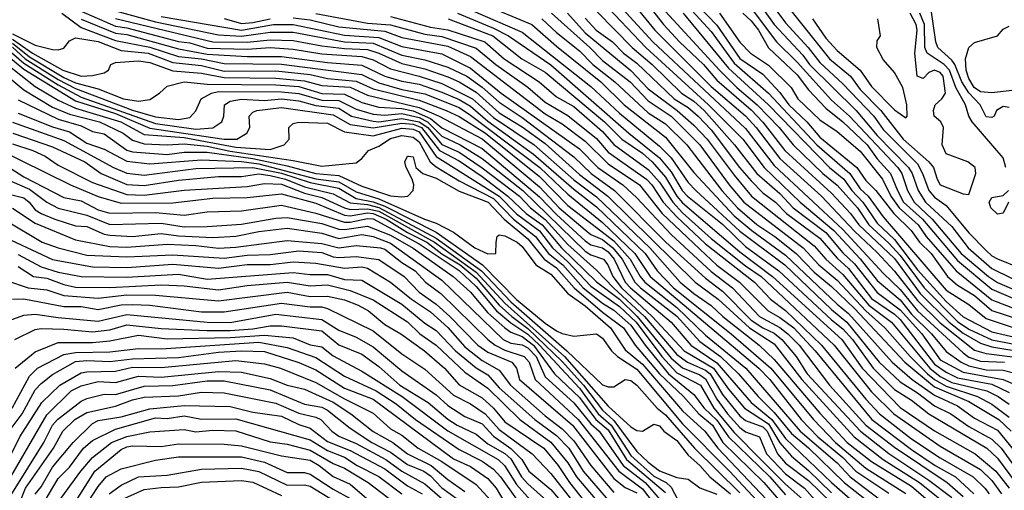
# Model space of a CAD drawing. Header units: metres. Extents: x -51132 to -49532, y -231222 to -229437.
# Tile 401 of 656: x -50444 to -50358, y -230515 to -230474. Entities that reach past the tile are written whole.
import ezdxf

# ---------------------------------------------------------------- set-up
doc = ezdxf.new("R2010")
doc.units = ezdxf.units.M
for name, color, linetype in [('CONTOUR_HALF', 8, 'Continuous'), ('CONTOUR_INDEX', 1, 'Continuous'), ('CONTOUR_INTER', 3, 'Continuous')]:
    doc.layers.add(name, color=color, linetype=linetype)

msp = doc.modelspace()

# ---------------------------------------------------------------- linework, layer by layer
at = {"layer": 'CONTOUR_HALF'}
for points, elevation in [([(-50395.58, -230472.056), (-50390.978, -230476.759), (-50389.224, -230478.259), (-50386.679, -230480.759), (-50385.58, -230481.447), (-50384.704, -230482.259), (-50382.04, -230485.259), (-50380.08, -230487.771), (-50378.08, -230489.528), (-50376.922, -230490.759), (-50374.08, -230492.918), (-50372.58, -230494.706), (-50371.58, -230495.649), (-50369.58, -230498.166), (-50367.58, -230499.686), (-50365.679, -230501.759), (-50364.08, -230504.05), (-50362.08, -230505.116), (-50358.58, -230505.755), (-50357.58, -230506.198)], 34.5), ([(-50392.842, -230472.259), (-50389.182, -230476.259), (-50381.08, -230483.849), (-50378.58, -230487.076), (-50372.58, -230492.671), (-50369.08, -230496.463), (-50367.58, -230497.906), (-50366.08, -230499.768), (-50362.08, -230503.436), (-50361.58, -230503.81), (-50360.58, -230504.16), (-50358.471, -230504.259)], 33.5), ([(-50390.178, -230472.259), (-50388.243, -230474.759), (-50386.833, -230476.259), (-50384.76, -230478.259), (-50383.58, -230479.609), (-50380.58, -230482.207), (-50379.58, -230483.287), (-50377.642, -230485.759), (-50373.58, -230489.477), (-50371.931, -230491.259), (-50371.184, -230492.259), (-50368.08, -230495.205), (-50365.834, -230498.259), (-50363.309, -230500.759), (-50362.08, -230501.721), (-50360.58, -230502.574), (-50359.58, -230502.917), (-50356.58, -230503.407)], 32.5), ([(-50386.08, -230472.184), (-50383.58, -230474.825), (-50381.58, -230477.731), (-50379.58, -230479.086), (-50378.08, -230480.697), (-50377.298, -230481.759), (-50375.717, -230483.259), (-50374.58, -230484.595), (-50371.363, -230487.259), (-50370.58, -230488.382), (-50369.709, -230489.259), (-50368.133, -230491.259), (-50366.623, -230492.759), (-50365.9, -230493.759), (-50364.88, -230494.759), (-50363.46, -230496.759), (-50362.58, -230497.51), (-50361.08, -230498.42), (-50359.58, -230499.741), (-50353.58, -230501.688)], 30.5), ([(-50380.355, -230472.259), (-50378.568, -230474.759), (-50376.08, -230477.432), (-50375.489, -230478.259), (-50371.431, -230482.259), (-50369.58, -230484.438), (-50366.863, -230487.259), (-50366.54, -230487.759), (-50366, -230489.259), (-50365.375, -230490.259), (-50363.08, -230492.396), (-50361.645, -230494.259), (-50359.58, -230496.068), (-50356.08, -230497.773)], 28.5), ([(-50405.08, -230473.477), (-50400.58, -230475.418), (-50394.58, -230480.158), (-50392.08, -230482.493), (-50388.58, -230485.379), (-50387.58, -230486.413), (-50386.08, -230488.548), (-50385.428, -230489.259), (-50381.58, -230492.803), (-50377.648, -230495.759), (-50373.58, -230499.641), (-50372.241, -230500.759), (-50369.423, -230504.259), (-50367.58, -230505.977), (-50366.08, -230506.911), (-50364.58, -230508.051), (-50363.155, -230508.759), (-50361.58, -230509.867), (-50359.58, -230510.981), (-50358.76, -230511.759), (-50356.576, -230514.759)], 37.5), ([(-50396.617, -230473.759), (-50395.08, -230475.471), (-50391.08, -230478.785), (-50389.58, -230480.374), (-50387.035, -230482.259), (-50385.58, -230483.537), (-50384.42, -230484.759), (-50382.08, -230487.926), (-50380.547, -230489.759), (-50375.08, -230494.085), (-50374.067, -230495.259), (-50372.58, -230496.578), (-50370.316, -230499.259), (-50368.348, -230500.759), (-50364.992, -230504.759), (-50364.08, -230505.495), (-50363.08, -230506.008), (-50360.026, -230506.759), (-50359.031, -230507.259), (-50358.08, -230507.918)], 35.5), ([(-50386.531, -230473.759), (-50382.58, -230478.583), (-50379.086, -230481.759), (-50373.763, -230487.259), (-50372.503, -230488.259), (-50371.797, -230489.259), (-50370.83, -230490.259), (-50369.58, -230492.109), (-50368.08, -230493.543), (-50366.08, -230496.196), (-50363.58, -230498.936), (-50362.08, -230500.274), (-50359.58, -230501.589), (-50354.58, -230502.752)], 31.5), ([(-50381.32, -230473.759), (-50380.58, -230474.442), (-50379.935, -230475.259), (-50379.08, -230476.808), (-50376.58, -230479.16), (-50375.58, -230480.454), (-50374.08, -230482.077), (-50372.58, -230483.259), (-50370.469, -230485.259), (-50369.58, -230486.487), (-50368.412, -230487.759), (-50367.822, -230489.259), (-50367.279, -230490.259), (-50365.618, -230491.759), (-50362.58, -230495.374), (-50359.58, -230497.861), (-50355.148, -230499.759)], 29.5), ([(-50377.58, -230472.938), (-50373.76, -230477.759), (-50371.919, -230479.259), (-50371.08, -230480.442), (-50369.272, -230482.259), (-50367.331, -230484.759), (-50365.067, -230486.759), (-50364.661, -230487.259), (-50364.364, -230488.259), (-50364.083, -230488.759), (-50362.08, -230489.534), (-50361.58, -230489.603), (-50360.972, -230487.759), (-50361.048, -230487.259), (-50361.687, -230486.759), (-50363.58, -230486.04), (-50363.905, -230485.259), (-50363.797, -230483.759), (-50364.038, -230483.259), (-50364.62, -230482.759), (-50364.681, -230482.259), (-50364.539, -230481.759), (-50363.948, -230481.259), (-50363.611, -230480.759), (-50363.825, -230479.259), (-50364.08, -230478.946), (-50364.58, -230478.732), (-50365.08, -230478.963), (-50365.58, -230479.469), (-50366.099, -230479.259), (-50366.313, -230477.259), (-50366.092, -230475.259), (-50366.192, -230474.759), (-50366.718, -230473.759)], 27.5), ([(-50358.08, -230482.01), (-50358.58, -230481.909), (-50359.167, -230482.259), (-50359.364, -230482.759), (-50359.58, -230482.892), (-50360.08, -230482.811), (-50360.592, -230481.759), (-50361.58, -230480.731), (-50362.186, -230479.759), (-50362.812, -230478.259), (-50363.08, -230477.872), (-50364.303, -230476.759), (-50364.483, -230476.259), (-50364.893, -230473.259)], 28.5), ([(-50439.08, -230474.29), (-50436.08, -230475.528), (-50435.08, -230475.623), (-50430.58, -230476.895), (-50428.08, -230477.336), (-50424.58, -230477.559), (-50421.58, -230477.555), (-50417.58, -230478.086), (-50414.58, -230478.315), (-50412.58, -230479.273), (-50411.08, -230479.716), (-50409.58, -230479.98), (-50407.58, -230480.674), (-50406.08, -230481.297), (-50405.08, -230481.889), (-50403.58, -230483.209), (-50399.58, -230486.081), (-50396.08, -230489.13), (-50394.08, -230490.69), (-50389.837, -230494.759), (-50388.793, -230496.259), (-50387.362, -230497.759), (-50382.327, -230501.759), (-50378.86, -230504.759), (-50375.161, -230509.259), (-50373.222, -230511.259), (-50370.58, -230513.491), (-50367.08, -230515.707)], 42.5), ([(-50436.08, -230474.236), (-50427.58, -230476.282), (-50424.58, -230476.29), (-50422.58, -230476.085), (-50420.58, -230476.153), (-50418.08, -230476.628), (-50416.08, -230476.863), (-50414.08, -230476.936), (-50413.08, -230477.252), (-50411.08, -230478.154), (-50409.08, -230478.643), (-50407.08, -230479.316), (-50406.067, -230479.759), (-50404.58, -230480.674), (-50402.58, -230482.462), (-50400.58, -230483.684), (-50398.58, -230485.159), (-50395.58, -230487.852), (-50393.088, -230489.759), (-50385.484, -230497.259), (-50383.461, -230498.759), (-50380.728, -230501.259), (-50378.58, -230502.653), (-50376.163, -230505.759), (-50371.603, -230510.759), (-50369.08, -230512.734), (-50365.886, -230514.759), (-50363.08, -230517.013)], 41.5), ([(-50432.08, -230474.066), (-50425.08, -230475.248), (-50422.275, -230474.759), (-50420.58, -230474.75), (-50416.08, -230475.676), (-50413.08, -230475.879), (-50411.08, -230476.679), (-50407.58, -230477.32), (-50405.08, -230478.56), (-50402.41, -230480.759), (-50395.58, -230485.618), (-50393.974, -230487.259), (-50391.783, -230488.759), (-50390.58, -230489.884), (-50387.58, -230493.102), (-50384.08, -230496.342), (-50382.214, -230497.759), (-50379.853, -230500.259), (-50378.08, -230501.212), (-50377.374, -230501.759), (-50376.397, -230502.759), (-50373.74, -230506.259), (-50370.576, -230509.759), (-50368.08, -230511.663), (-50363.475, -230514.759), (-50362.08, -230515.972)], 40.5), ([(-50418.58, -230473.798), (-50414.08, -230474.634), (-50412.08, -230474.785), (-50409.08, -230475.615), (-50407.58, -230475.819), (-50404.58, -230476.819), (-50402.884, -230478.259), (-50400.08, -230480.231), (-50398.58, -230481.529), (-50396.58, -230482.71), (-50394.08, -230484.717), (-50393.08, -230485.912), (-50389.719, -230488.259), (-50389.249, -230488.759), (-50388.28, -230490.259), (-50387.08, -230491.559), (-50384.58, -230493.905), (-50380.308, -230497.259), (-50378.906, -230498.759), (-50377.58, -230499.727), (-50374.449, -230502.759), (-50370.58, -230507.473), (-50369.38, -230508.759), (-50366.58, -230510.95), (-50364.08, -230512.6), (-50361.213, -230514.259), (-50360.193, -230515.259), (-50359.806, -230515.759)], 39.5), ([(-50407.033, -230474.259), (-50403.151, -230475.759), (-50400.602, -230477.759), (-50398.58, -230478.933), (-50393.393, -230483.259), (-50391.892, -230484.759), (-50390.08, -230486.003), (-50389.218, -230486.759), (-50388.08, -230488.086), (-50387.08, -230489.747), (-50386.58, -230490.329), (-50381.58, -230494.61), (-50378.713, -230496.759), (-50372.666, -230502.259), (-50370.911, -230504.759), (-50367.58, -230508.219), (-50364.58, -230510.234), (-50361.038, -230512.259), (-50359.226, -230513.759), (-50358.079, -230515.259)], 38.5), ([(-50398.858, -230474.259), (-50397.58, -230475.469), (-50395.58, -230477.05), (-50394.408, -230478.259), (-50392.493, -230479.759), (-50389.58, -230482.461), (-50388.08, -230483.445), (-50386.195, -230485.259), (-50383.141, -230489.259), (-50381.791, -230490.759), (-50380.08, -230492.212), (-50378.514, -230493.259), (-50376.646, -230494.759), (-50375.08, -230496.383), (-50373.58, -230497.632), (-50371.58, -230499.559), (-50367.18, -230504.259), (-50364.58, -230506.406), (-50361.58, -230507.684), (-50358.964, -230509.259), (-50357.882, -230510.259)], 36.5), ([(-50445.08, -230475.558), (-50443.08, -230476.568), (-50441.58, -230476.947), (-50441.08, -230476.966), (-50440.58, -230476.815), (-50440.08, -230476.179), (-50439.58, -230475.935), (-50437.58, -230476.239), (-50435.58, -230477.017), (-50433.224, -230477.259), (-50431.08, -230478.076), (-50428.58, -230478.331), (-50426.58, -230478.824), (-50422.08, -230478.812), (-50419.08, -230479.133), (-50417.58, -230479.486), (-50415.08, -230479.715), (-50413.58, -230480.369), (-50409.58, -230481.36), (-50407.207, -230482.259), (-50406.08, -230482.796), (-50403.791, -230484.259), (-50399.08, -230488.026), (-50396.58, -230490.554), (-50392.58, -230493.642), (-50391.15, -230495.259), (-50390.277, -230496.759), (-50389.857, -230497.259), (-50387.08, -230499.475), (-50384.58, -230501.902), (-50381.056, -230504.759), (-50376.312, -230510.259), (-50373.08, -230513.041), (-50371.947, -230514.259), (-50366.717, -230518.259)], 43.5), ([(-50445.58, -230476.824), (-50444.08, -230478.124), (-50441.08, -230480.012), (-50439.08, -230481.09), (-50432.58, -230483.404), (-50429.08, -230483.884), (-50427.58, -230483.795), (-50426.81, -230483.259), (-50426.633, -230482.759), (-50426.577, -230481.759), (-50426.08, -230481.463), (-50425.08, -230481.278), (-50423.08, -230481.385), (-50421.58, -230481.252), (-50420.08, -230481.415), (-50418.58, -230481.838), (-50416.58, -230482.062), (-50415.479, -230482.759), (-50413.58, -230483.21), (-50413.08, -230483.244), (-50411.08, -230482.958), (-50409.58, -230483.246), (-50408.817, -230483.759), (-50407.58, -230485.225), (-50406.08, -230485.897), (-50404.08, -230487.28), (-50400.806, -230489.759), (-50399.851, -230490.759), (-50398.58, -230491.78), (-50396.58, -230493.975), (-50394.08, -230496.203), (-50392.611, -230497.759), (-50389.914, -230500.259), (-50387.08, -230503.581), (-50386.141, -230504.259), (-50384.58, -230504.943), (-50384.166, -230505.259), (-50383.08, -230507.074), (-50381.58, -230508.925), (-50381.08, -230509.342), (-50379.58, -230509.883), (-50379.202, -230510.259), (-50378.281, -230512.259), (-50377.58, -230513.057), (-50375.58, -230514.592), (-50371.58, -230518.48)], 45.5), ([(-50445.08, -230476.392), (-50443.58, -230477.584), (-50440.58, -230479.385), (-50439.58, -230479.848), (-50437.58, -230480.373), (-50435.388, -230481.259), (-50434.08, -230481.44), (-50433.08, -230481.293), (-50432.229, -230480.759), (-50431.58, -230480.129), (-50430.08, -230479.767), (-50428.08, -230479.96), (-50422.08, -230480.035), (-50420.08, -230480.18), (-50418.08, -230480.773), (-50416.08, -230480.834), (-50414.58, -230481.558), (-50413.08, -230481.969), (-50411.08, -230482.088), (-50410.08, -230482.31), (-50408.58, -230482.954), (-50407.58, -230483.781), (-50404.08, -230485.596), (-50399.08, -230489.796), (-50397.58, -230491.364), (-50395.08, -230493.663), (-50394.58, -230493.989), (-50393.58, -230494.275), (-50393.08, -230494.616), (-50392.545, -230495.259), (-50391.585, -230497.259), (-50391.133, -230497.759), (-50387.58, -230500.759), (-50385.848, -230502.759), (-50383.58, -230504.292), (-50380.592, -230507.759), (-50378.772, -230509.259), (-50377.58, -230510.926), (-50373.574, -230514.759), (-50369.582, -230518.259)], 44.5), ([(-50445.58, -230478.179), (-50443.08, -230480.168), (-50441.08, -230481.365), (-50439.58, -230482.057), (-50435.627, -230483.259), (-50433.58, -230484.364), (-50430.08, -230484.636), (-50425.58, -230485.461), (-50422.58, -230485.676), (-50421.352, -230485.259), (-50420.913, -230484.759), (-50420.949, -230483.759), (-50420.58, -230483.397), (-50420.08, -230483.29), (-50417.58, -230483.366), (-50416.08, -230484.142), (-50413.58, -230484.481), (-50411.08, -230483.8), (-50410.08, -230483.891), (-50409.58, -230484.14), (-50408.08, -230486.283), (-50402.588, -230489.759), (-50401.08, -230491.297), (-50399.08, -230492.788), (-50397.934, -230494.259), (-50396.58, -230495.487), (-50394.58, -230497.61), (-50392.08, -230499.386), (-50390.633, -230500.759), (-50388.392, -230503.759), (-50387.08, -230505.185), (-50385.024, -230506.259), (-50383.854, -230508.259), (-50382.08, -230510.383), (-50379.75, -230512.759), (-50377.58, -230514.894), (-50373.58, -230518.444)], 46.5), ([(-50444.58, -230481.328), (-50441.08, -230483.036), (-50439.08, -230483.599), (-50438.08, -230484.104), (-50437.08, -230484.313), (-50435.08, -230485.732), (-50434.58, -230485.879), (-50431.58, -230486.11), (-50430.08, -230485.918), (-50428.08, -230485.897), (-50424.08, -230486.473), (-50421.08, -230487.103), (-50418.58, -230487.781), (-50416.58, -230487.938), (-50414.58, -230488.87), (-50412.08, -230489.721), (-50411.08, -230489.822), (-50410.565, -230489.759), (-50410.108, -230489.259), (-50410.042, -230488.759), (-50410.183, -230488.259), (-50410.703, -230487.259), (-50410.829, -230486.759), (-50410.587, -230486.259), (-50410.489, -230486.259), (-50410.08, -230486.325), (-50409.865, -230487.259), (-50409.25, -230487.759), (-50408.08, -230488.184), (-50406.08, -230489.3), (-50403.547, -230490.259), (-50402.139, -230491.759), (-50400.08, -230493.475), (-50398.659, -230495.259), (-50397.58, -230495.995), (-50396.05, -230497.759), (-50393.58, -230499.867), (-50391.732, -230501.259), (-50390.716, -230502.759), (-50388.591, -230505.259), (-50386.509, -230507.259), (-50385.164, -230508.759), (-50383.958, -230509.759), (-50383.051, -230511.259), (-50379.494, -230514.759), (-50378.182, -230516.259)], 47.5), ([(-50445.08, -230483.276), (-50440.58, -230484.874), (-50436.259, -230487.259), (-50435.08, -230487.749), (-50433.58, -230487.925), (-50429.08, -230487.34), (-50424.08, -230487.238), (-50421.58, -230487.741), (-50419.08, -230488.561), (-50416.58, -230489.057), (-50415.08, -230489.942), (-50413.58, -230490.24), (-50412.58, -230490.622), (-50408.08, -230492.886), (-50404.049, -230495.759), (-50401.08, -230498.766), (-50398.58, -230500.844), (-50397.58, -230501.501), (-50397.08, -230501.756), (-50396.08, -230501.973), (-50394.08, -230501.779), (-50393.58, -230502.148), (-50392.795, -230503.259), (-50392.244, -230503.759), (-50390.58, -230504.856), (-50386.58, -230509.635), (-50382.477, -230513.759), (-50379.691, -230516.759)], 48.5), ([(-50445.08, -230485.187), (-50443.293, -230485.759), (-50442.227, -230486.259), (-50441.08, -230487.033), (-50438.08, -230488.543), (-50435.08, -230489.597), (-50433.58, -230489.668), (-50430.08, -230489.221), (-50424.58, -230488.902), (-50423.08, -230488.641), (-50421.58, -230488.698), (-50419.58, -230489.5), (-50418.08, -230489.879), (-50416.08, -230490.78), (-50415.58, -230490.914), (-50414.08, -230490.843), (-50413.08, -230491.065), (-50408.233, -230493.759), (-50404.58, -230496.376), (-50402.08, -230499.091), (-50396.892, -230503.759), (-50393.08, -230508.084), (-50391.08, -230509.892), (-50390.58, -230510.201), (-50390.08, -230510.283), (-50389.08, -230509.655), (-50388.58, -230509.799), (-50388.199, -230510.259), (-50387.08, -230511.083), (-50386.08, -230512.362), (-50385.077, -230513.259), (-50384.204, -230514.259), (-50382.402, -230515.759)], 49.5), ([(-50446.124, -230486.759), (-50444.08, -230488.049), (-50440.58, -230489.875), (-50439.08, -230490.154), (-50437.58, -230490.939), (-50436.58, -230491.22), (-50432.58, -230491.169), (-50430.08, -230491.418), (-50428.08, -230491.115), (-50425.08, -230491.021), (-50421.58, -230490.541), (-50418.58, -230491.223), (-50416.08, -230492.016), (-50415.58, -230492.022), (-50414.08, -230491.686), (-50413.58, -230491.739), (-50409.58, -230493.901), (-50406.08, -230496.25), (-50404.58, -230497.631), (-50402.826, -230499.759), (-50401.58, -230500.826), (-50400.08, -230501.794), (-50399.052, -230502.759), (-50395.58, -230506.509), (-50393.947, -230508.759), (-50392.809, -230509.759), (-50391.08, -230512.409), (-50389.08, -230514.197), (-50388.015, -230514.759), (-50387.58, -230515.151), (-50386.998, -230516.259)], 50.5), ([(-50445.58, -230489.507), (-50444.08, -230489.883), (-50443.603, -230490.259), (-50443.08, -230490.933), (-50442.58, -230491.269), (-50441.382, -230491.759), (-50439.58, -230492.352), (-50438.58, -230492.391), (-50437.08, -230493.062), (-50436.58, -230493.164), (-50434.58, -230493.266), (-50432.08, -230493.001), (-50430.58, -230493.213), (-50427.58, -230493.346), (-50425.58, -230493.244), (-50423.58, -230492.832), (-50421.08, -230492.557), (-50418.08, -230492.988), (-50416.58, -230493.438), (-50414.58, -230493.091), (-50413.58, -230493.261), (-50412.08, -230493.858), (-50407.58, -230497.098), (-50402.247, -230502.259), (-50401.58, -230502.596), (-50400.58, -230502.725), (-50400.08, -230502.981), (-50399.37, -230503.759), (-50398.58, -230505.537), (-50396.08, -230507.808), (-50394.58, -230509.628), (-50393.869, -230510.259), (-50391.774, -230513.259), (-50389.84, -230514.759), (-50388.523, -230516.259)], 51.5), ([(-50445.58, -230491.904), (-50442.484, -230493.759), (-50441.08, -230494.259), (-50438.58, -230494.9), (-50435.08, -230495.033), (-50431.08, -230494.876), (-50426.58, -230495.16), (-50424.58, -230494.895), (-50422.58, -230494.854), (-50420.08, -230494.521), (-50418.08, -230494.677), (-50417.08, -230495.053), (-50416.58, -230495.111), (-50415.08, -230495.016), (-50413.08, -230495.284), (-50410.871, -230496.759), (-50409.58, -230498.147), (-50408.08, -230499.179), (-50406.9, -230500.259), (-50404.437, -230502.759), (-50403.58, -230503.368), (-50401.472, -230504.259), (-50401.06, -230504.759), (-50400.809, -230505.759), (-50396.173, -230509.759), (-50392.58, -230514.401), (-50391.58, -230515.178), (-50390.58, -230515.661)], 52.5), ([(-50444.58, -230494.854), (-50442.58, -230495.931), (-50441.08, -230496.39), (-50439.08, -230496.778), (-50435.08, -230496.813), (-50430.58, -230496.575), (-50428.08, -230496.996), (-50420.58, -230496.405), (-50419.08, -230496.591), (-50417.58, -230496.576), (-50416.08, -230497.017), (-50414.58, -230497.089), (-50411.08, -230499.168), (-50409.08, -230500.854), (-50408.08, -230501.471), (-50406.396, -230503.259), (-50404.58, -230504.745), (-50403.58, -230505.343), (-50402.58, -230506.5), (-50399.461, -230509.259), (-50397.58, -230510.651), (-50396.51, -230511.759), (-50395.247, -230513.759), (-50393.08, -230516.292)], 53.5), ([(-50445.58, -230497.102), (-50443.706, -230497.759), (-50442.08, -230497.921), (-50440.58, -230498.412), (-50437.58, -230498.649), (-50435.08, -230498.371), (-50432.58, -230498.383), (-50427.08, -230498.893), (-50421.08, -230498.127), (-50419.08, -230498.515), (-50417.58, -230498.474), (-50416.08, -230498.803), (-50414.884, -230499.259), (-50413.98, -230499.759), (-50412.58, -230500.959), (-50411.17, -230501.759), (-50409.097, -230503.259), (-50407.361, -230504.759), (-50406.08, -230506.235), (-50404.08, -230507.366), (-50403.08, -230508.259), (-50402.08, -230509.445), (-50398.696, -230511.759), (-50397.431, -230513.259), (-50396.436, -230514.759), (-50394.58, -230517.104)], 54.5), ([(-50445.58, -230500.686), (-50444.08, -230500.133), (-50443.08, -230500.053), (-50441.08, -230500.356), (-50437.58, -230500.653), (-50435.08, -230500.095), (-50428.08, -230500.765), (-50426.08, -230500.788), (-50422.08, -230500.055), (-50418.08, -230500.508), (-50416.58, -230501.448), (-50415.08, -230502.05), (-50413.58, -230502.909), (-50411.08, -230505.006), (-50408.08, -230507.104), (-50407.08, -230508.037), (-50405.58, -230509.006), (-50404.08, -230509.637), (-50403.08, -230510.713), (-50401.58, -230511.796), (-50400.618, -230512.759), (-50399.989, -230513.759), (-50398.08, -230515.371), (-50395.58, -230518.305)], 55.5), ([(-50444.846, -230504.759), (-50443.08, -230503.339), (-50441.08, -230502.542), (-50438.08, -230502.528), (-50436.58, -230502.376), (-50434.08, -230501.902), (-50431.58, -230502.2), (-50426.08, -230502.1), (-50423.08, -230501.884), (-50420.58, -230502.131), (-50419.08, -230502.721), (-50418.08, -230502.904), (-50417.08, -230503.7), (-50414.58, -230505.029), (-50411.053, -230507.259), (-50407.08, -230510.251), (-50402.68, -230512.759), (-50402.123, -230513.259), (-50401.08, -230514.925), (-50399.871, -230516.259)], 56.5), ([(-50445.361, -230510.259), (-50444.237, -230508.759), (-50443.08, -230506.659), (-50442.58, -230506.102), (-50441.58, -230505.33), (-50439.58, -230504.195), (-50438.58, -230504.103), (-50436.58, -230504.197), (-50434.58, -230503.957), (-50430.58, -230503.831), (-50427.08, -230503.383), (-50425.08, -230503.264), (-50423.08, -230503.321), (-50420.08, -230504.283), (-50418.58, -230504.905), (-50416.08, -230506.504), (-50413.58, -230507.492), (-50406.58, -230512.686), (-50405.08, -230513.364), (-50403.58, -230514.393), (-50402.834, -230515.259), (-50402.08, -230516.521)], 57.5), ([(-50445.207, -230514.259), (-50442.08, -230508.832), (-50439.962, -230506.759), (-50439.08, -230506.325), (-50437.58, -230505.936), (-50436.08, -230506.018), (-50434.08, -230505.466), (-50432.08, -230505.567), (-50427.08, -230505.053), (-50425.08, -230505.122), (-50422.58, -230505.686), (-50421.08, -230506.251), (-50419.58, -230506.593), (-50417.08, -230507.733), (-50415.525, -230508.759), (-50413.58, -230510.306), (-50411.86, -230511.259), (-50410.58, -230512.261), (-50408.519, -230513.259), (-50407.08, -230514.497), (-50405.58, -230515.548)], 58.5), ([(-50444.343, -230516.259), (-50443.925, -230515.259), (-50441.498, -230511.759), (-50440.684, -230510.259), (-50439.639, -230509.259), (-50438.58, -230508.633), (-50436.08, -230508.103), (-50434.58, -230507.534), (-50433.58, -230507.307), (-50430.58, -230507.191), (-50428.58, -230506.879), (-50426.58, -230506.929), (-50422.08, -230507.813), (-50420.08, -230508.702), (-50418.58, -230509.041), (-50418.141, -230509.259), (-50417.203, -230510.259), (-50416.58, -230510.704), (-50415.08, -230511.35), (-50412.486, -230512.759), (-50411.08, -230513.768), (-50409.08, -230514.875), (-50406.888, -230516.759)], 59.5), ([(-50442.758, -230517.259), (-50441.08, -230514.405), (-50440.08, -230513.424), (-50438.873, -230511.759), (-50438.08, -230511.082), (-50436.08, -230510.09), (-50432.58, -230509.11), (-50431.58, -230509.177), (-50430.08, -230508.926), (-50428.58, -230509.223), (-50425.58, -230509.207), (-50419.08, -230511.016), (-50417.58, -230511.968), (-50416.08, -230512.539), (-50414.972, -230513.259), (-50413.08, -230514.234), (-50411.08, -230515.756)], 60.5), ([(-50439.58, -230516.432), (-50437.875, -230513.759), (-50435.58, -230511.884), (-50435.08, -230511.63), (-50434.58, -230511.541), (-50432.08, -230511.599), (-50430.58, -230511.378), (-50426.58, -230511.403), (-50425.08, -230511.561), (-50421.58, -230512.435), (-50419.08, -230512.814), (-50418.303, -230513.259), (-50417.08, -230514.222), (-50415.58, -230514.914), (-50413.08, -230517.045)], 61.5), ([(-50436.637, -230515.759), (-50435.58, -230514.989), (-50434.075, -230514.259), (-50431.58, -230514.117), (-50428.58, -230513.602), (-50425.08, -230513.518), (-50423.58, -230513.804), (-50421.08, -230514.988), (-50419.58, -230514.966), (-50419.08, -230515.077), (-50416.08, -230516.91)], 62.5)]:
    msp.add_lwpolyline(points, dxfattribs=dict(at, elevation=elevation))
at = {"layer": 'CONTOUR_INDEX'}
for points, elevation in [([(-50383.351, -230473.759), (-50381.58, -230476.293), (-50380.648, -230477.259), (-50379.08, -230478.302), (-50377.111, -230480.259), (-50376.512, -230481.259), (-50374.58, -230483.082), (-50373.08, -230484.103), (-50371.08, -230485.825), (-50369.124, -230488.259), (-50368.394, -230489.759), (-50367.672, -230490.759), (-50366.013, -230492.259), (-50365.317, -230493.259), (-50362.705, -230496.259), (-50359.58, -230498.789), (-50355.58, -230500.349)], 30), ([(-50426.58, -230474.231), (-50425.08, -230474.658), (-50424.08, -230474.596), (-50422.58, -230474.26)], 40), ([(-50420.58, -230474.179), (-50419.08, -230474.361), (-50416.58, -230474.953), (-50412.58, -230475.334), (-50411.08, -230475.893), (-50407.08, -230476.639), (-50405.08, -230477.566), (-50398.58, -230482.573), (-50397.08, -230483.435), (-50395.08, -230484.942), (-50393.08, -230486.938), (-50390.349, -230488.759), (-50388.366, -230491.259), (-50385.08, -230494.38), (-50383.58, -230495.768), (-50381.62, -230497.259), (-50379.105, -230499.759), (-50378.08, -230500.334), (-50376.875, -230501.259), (-50374.993, -230503.259), (-50370.059, -230509.259), (-50366.58, -230511.861), (-50364.526, -230513.259), (-50362.755, -230514.259), (-50361.142, -230515.759)], 40), ([(-50395.08, -230474.209), (-50394.107, -230475.259), (-50392.701, -230476.259), (-50391.746, -230477.259), (-50390.58, -230478.142), (-50387.302, -230481.259), (-50386.08, -230482.013), (-50385.202, -230482.759), (-50384.08, -230483.96), (-50381.597, -230487.259), (-50380.58, -230488.421), (-50379.58, -230489.448), (-50378.455, -230490.259), (-50377.503, -230491.259), (-50374.58, -230493.427), (-50373.08, -230495.164), (-50372.08, -230496.073), (-50370.08, -230498.68), (-50368.08, -230500.051), (-50367.58, -230500.524), (-50364.58, -230504.435), (-50363.58, -230505.129), (-50362.58, -230505.615), (-50359.58, -230506.178), (-50358.08, -230506.891)], 35), ([(-50445.08, -230476.74), (-50443.962, -230477.759), (-50441.08, -230479.555), (-50439.58, -230480.344), (-50434.58, -230482.232), (-50432.58, -230482.821), (-50430.58, -230483.044), (-50429.58, -230482.867), (-50429.08, -230482.286), (-50428.591, -230481.259), (-50427.701, -230480.759), (-50427.08, -230480.595), (-50421.58, -230480.65), (-50420.08, -230480.785), (-50418.08, -230481.358), (-50416.58, -230481.386), (-50415.08, -230482.14), (-50413.58, -230482.583), (-50412.58, -230482.685), (-50411.08, -230482.538), (-50409.58, -230482.89), (-50408.834, -230483.259), (-50407.58, -230484.518), (-50406.005, -230485.259), (-50404.08, -230486.465), (-50400.516, -230489.259), (-50395.08, -230494.557), (-50394.58, -230494.875), (-50393.487, -230495.259), (-50393.109, -230495.759), (-50392.659, -230496.759), (-50391.896, -230497.759), (-50389.227, -230500.259), (-50386.447, -230503.259), (-50383.887, -230504.759), (-50382.58, -230506.592), (-50381.166, -230508.259), (-50379.08, -230509.624), (-50378.08, -230511.303), (-50377.08, -230512.464), (-50375.58, -230513.702), (-50373.58, -230515.67)], 45), ([(-50446.58, -230485.526), (-50439.995, -230488.759), (-50437.58, -230489.784), (-50435.58, -230490.347), (-50431.08, -230490.334), (-50427.58, -230489.938), (-50424.58, -230489.854), (-50421.58, -230489.55), (-50418.58, -230490.368), (-50416.08, -230491.407), (-50415.58, -230491.471), (-50414.08, -230491.212), (-50413.58, -230491.255), (-50412.437, -230491.759), (-50410.58, -230492.915), (-50408.908, -230493.759), (-50407.58, -230494.782), (-50405.994, -230495.759), (-50404.58, -230496.917), (-50402.579, -230499.259), (-50401.492, -230500.259), (-50400.08, -230501.306), (-50397.08, -230504.197), (-50395.211, -230506.259), (-50393.58, -230508.433), (-50392.58, -230509.343), (-50390.58, -230512.057), (-50389.58, -230512.983), (-50388.58, -230513.727), (-50387.08, -230514.318), (-50386.08, -230514.473), (-50385.08, -230515.226), (-50383.58, -230515.77)], 50), ([(-50445.08, -230498.75), (-50444.08, -230498.704), (-50440.58, -230499.383), (-50439.08, -230499.395), (-50437.58, -230499.647), (-50435.58, -230499.253), (-50434.58, -230499.213), (-50433.08, -230499.268), (-50428.58, -230499.844), (-50426.58, -230499.863), (-50421.58, -230499.086), (-50419.08, -230499.42), (-50418.08, -230499.408), (-50417.58, -230499.547), (-50413.58, -230501.519), (-50411.08, -230503.506), (-50409.08, -230504.869), (-50406.58, -230507.118), (-50405.08, -230507.895), (-50403.802, -230508.759), (-50402.58, -230510.129), (-50399.694, -230512.259), (-50398.08, -230513.965), (-50395.108, -230517.759)], 55), ([(-50443.08, -230515.771), (-50442.58, -230515.143), (-50441.58, -230513.421), (-50439.763, -230511.259), (-50438.08, -230509.592), (-50437.58, -230509.351), (-50435.58, -230509.011), (-50433.08, -230508.316), (-50430.08, -230508.044), (-50426.08, -230508.117), (-50424.08, -230508.623), (-50421.58, -230508.949), (-50420.08, -230509.7), (-50419.08, -230509.999), (-50417.58, -230511.163), (-50415.58, -230511.955), (-50412.58, -230513.569), (-50410.58, -230515.051), (-50409.306, -230515.759)], 60)]:
    msp.add_lwpolyline(points, dxfattribs=dict(at, elevation=elevation))
at = {"layer": 'CONTOUR_INTER'}
for points, elevation in [([(-50388.779, -230470.259), (-50384.08, -230475.361), (-50382.08, -230478.145), (-50379.08, -230480.744), (-50374.854, -230485.259), (-50371.965, -230487.759), (-50371.08, -230489.108), (-50370.38, -230489.759), (-50369.08, -230491.561), (-50363.58, -230497.945), (-50361.58, -230499.222), (-50360.08, -230500.419), (-50357.62, -230501.259)], 31), ([(-50379.7, -230471.759), (-50377.58, -230474.62), (-50375.602, -230476.759), (-50374.58, -230478.085), (-50372.58, -230479.94), (-50369.891, -230482.759), (-50369.08, -230483.921), (-50366.08, -230486.939), (-50365.626, -230487.759), (-50365.08, -230489.267), (-50364.58, -230489.842), (-50363.58, -230490.562), (-50361.58, -230492.944), (-50360.08, -230494.496), (-50359.58, -230494.961), (-50359.08, -230495.214), (-50357.08, -230496.036)], 28), ([(-50393.583, -230472.759), (-50389.775, -230476.759), (-50384.302, -230481.759), (-50381.327, -230484.759), (-50379.451, -230487.259), (-50376.297, -230490.259), (-50373.374, -230492.759), (-50371.08, -230495.215), (-50369.58, -230497.112), (-50367.58, -230498.813), (-50366.58, -230500.044), (-50364.858, -230501.759), (-50363.58, -230503.327), (-50362.263, -230504.259), (-50361.58, -230504.576), (-50360.08, -230504.909), (-50358.58, -230504.944), (-50357.58, -230505.205)], 34), ([(-50440.761, -230473.759), (-50439.08, -230475.009), (-50436.08, -230476.169), (-50433.08, -230476.728), (-50430.58, -230477.547), (-50428.58, -230477.762), (-50426.58, -230478.166), (-50421.58, -230478.215), (-50414.58, -230479.126), (-50413.08, -230479.86), (-50411.08, -230480.438), (-50409.08, -230480.802), (-50406.08, -230482.013), (-50405.08, -230482.666), (-50399.033, -230487.259), (-50396.58, -230489.568), (-50393.58, -230492.047), (-50390.749, -230494.759), (-50389.391, -230496.759), (-50379.919, -230504.759), (-50378.967, -230505.759), (-50376.216, -230509.259), (-50374.765, -230510.759), (-50372.58, -230512.566), (-50371.458, -230513.759), (-50368.58, -230515.685)], 43), ([(-50439.08, -230473.592), (-50436.08, -230474.903), (-50435.08, -230475.046), (-50430.58, -230476.252), (-50429.58, -230476.358), (-50428.08, -230476.813), (-50424.58, -230476.898), (-50422.58, -230476.752), (-50420.58, -230476.904), (-50418.08, -230477.328), (-50414.58, -230477.551), (-50413.58, -230477.842), (-50412.08, -230478.637), (-50409.58, -230479.265), (-50407.58, -230479.921), (-50404.9, -230481.259), (-50403.08, -230482.889), (-50399.543, -230485.259), (-50396.08, -230488.318), (-50394.08, -230489.806), (-50389.432, -230494.259), (-50386.792, -230497.259), (-50385.596, -230498.259), (-50384.08, -230499.295), (-50383.048, -230500.259), (-50379.896, -230502.759), (-50378.58, -230504.013), (-50374.58, -230508.692), (-50372.2, -230511.259), (-50370.08, -230512.912), (-50366.58, -230515.068), (-50363.481, -230517.759)], 42), ([(-50436.08, -230473.562), (-50432.58, -230474.521), (-50427.08, -230475.658), (-50425.08, -230475.767), (-50422.58, -230475.44), (-50420.58, -230475.421), (-50416.08, -230476.282), (-50413.58, -230476.4), (-50411.08, -230477.425), (-50409.08, -230477.852), (-50407.08, -230478.49), (-50405.4, -230479.259), (-50404.08, -230480.222), (-50402.58, -230481.554), (-50400.58, -230482.893), (-50396.08, -230486.321), (-50394.564, -230487.759), (-50392.517, -230489.259), (-50388.039, -230493.759), (-50384.58, -230496.91), (-50383.08, -230498.041), (-50380.58, -230500.571), (-50379.58, -230501.247), (-50378.58, -230501.727), (-50377.919, -230502.259), (-50376.667, -230503.759), (-50375.694, -230505.259), (-50371.042, -230510.259), (-50368.58, -230512.234), (-50365.08, -230514.557), (-50363.08, -230516.062)], 41), ([(-50406.229, -230473.759), (-50403.08, -230475.064), (-50401.767, -230475.759), (-50398.08, -230478.277), (-50391.279, -230484.259), (-50388.58, -230486.393), (-50387.58, -230487.616), (-50386.608, -230489.259), (-50386.159, -230489.759), (-50383.08, -230492.207), (-50381.08, -230494.149), (-50378.185, -230496.259), (-50373.58, -230500.553), (-50372.58, -230501.333), (-50371.73, -230502.259), (-50369.941, -230504.759), (-50368.08, -230506.634), (-50366.58, -230507.574), (-50365.082, -230508.759), (-50360.027, -230511.759), (-50359.08, -230512.631), (-50357.517, -230514.759)], 38), ([(-50404.08, -230472.955), (-50399.735, -230474.759), (-50397.58, -230476.654), (-50393.708, -230479.759), (-50391.672, -230481.759), (-50388.08, -230484.592), (-50385.58, -230487.688), (-50382.08, -230491.458), (-50380.542, -230492.759), (-50377.58, -230494.904), (-50373.08, -230499.189), (-50372.08, -230499.989), (-50368.282, -230504.259), (-50366.529, -230505.759), (-50364.58, -230507.125), (-50362.58, -230508.046), (-50361.08, -230509.139), (-50359.08, -230510.177), (-50356.185, -230513.759)], 37), ([(-50398.024, -230473.759), (-50394.67, -230476.759), (-50393.58, -230477.89), (-50391.158, -230479.759), (-50389.58, -230481.425), (-50387.571, -230482.759), (-50385.059, -230485.259), (-50382.514, -230488.759), (-50381.236, -230490.259), (-50376.038, -230494.259), (-50374.68, -230495.759), (-50373.08, -230497.085), (-50370.58, -230499.768), (-50368.933, -230501.259), (-50366.717, -230503.759), (-50365.185, -230505.259), (-50364.58, -230505.766), (-50363.58, -230506.347), (-50360.819, -230507.259), (-50359.58, -230507.922), (-50358.08, -230509.042)], 36), ([(-50390.58, -230473.34), (-50389.011, -230475.259), (-50384.08, -230480.163), (-50381.08, -230482.736), (-50380.146, -230483.759), (-50378.08, -230486.472), (-50374.455, -230489.759), (-50371.58, -230492.797), (-50369.58, -230494.666), (-50368.08, -230496.287), (-50366.08, -230498.871), (-50364.08, -230500.824), (-50361.08, -230503.209), (-50360.08, -230503.499), (-50357.08, -230503.869)], 33), ([(-50388.382, -230473.259), (-50383.364, -230478.759), (-50381.841, -230480.259), (-50380.074, -230481.759), (-50378.143, -230483.759), (-50376.917, -230485.259), (-50374.34, -230487.759), (-50373.08, -230488.803), (-50371.3, -230490.759), (-50370.308, -230492.259), (-50368.58, -230493.843), (-50367.58, -230494.941), (-50365.501, -230497.759), (-50362.58, -230500.709), (-50361.58, -230501.369), (-50359.58, -230502.306), (-50356.08, -230502.971)], 32), ([(-50380.58, -230473.329), (-50378.387, -230476.259), (-50376.58, -230478.034), (-50373.58, -230481.357), (-50371.996, -230482.759), (-50367.798, -230487.259), (-50367.434, -230487.759), (-50366.942, -230489.259), (-50366.365, -230490.259), (-50364.778, -230491.759), (-50362.251, -230494.759), (-50359.885, -230496.759), (-50359.08, -230497.299), (-50355.08, -230499.012)], 29), ([(-50358.359, -230487.259), (-50358.58, -230486.399), (-50361.288, -230483.259), (-50361.581, -230482.759), (-50361.884, -230481.759), (-50362.727, -230480.259), (-50363.278, -230478.759), (-50363.746, -230478.259), (-50365.225, -230477.259), (-50365.42, -230476.759), (-50365.468, -230474.759), (-50365.876, -230473.759)], 28), ([(-50412.08, -230474.051), (-50408.58, -230474.995), (-50407.08, -230475.215), (-50403.824, -230476.259), (-50402.157, -230477.759), (-50399.081, -230479.759), (-50397.58, -230481.072), (-50396.08, -230481.904), (-50393.58, -230484.096), (-50392.58, -230485.242), (-50389.58, -230487.434), (-50388.58, -230488.522), (-50387.437, -230490.259), (-50386.58, -230491.192), (-50384.08, -230493.46), (-50381.08, -230495.834), (-50379.722, -230496.759), (-50373.357, -230502.759), (-50370.08, -230506.85), (-50368.147, -230508.759), (-50364.08, -230511.596), (-50360.58, -230513.612), (-50359.58, -230514.572), (-50358.733, -230515.759)], 39), ([(-50375.241, -230474.259), (-50374.08, -230475.961), (-50373.08, -230477.033), (-50371.063, -230478.759), (-50370.08, -230480.167), (-50368.08, -230482.2), (-50367.08, -230482.906), (-50366.978, -230482.759), (-50366.991, -230481.759), (-50367.347, -230480.259), (-50368.08, -230478.938), (-50369.08, -230477.813), (-50369.616, -230476.759), (-50369.58, -230476.17), (-50369.306, -230475.759), (-50369.535, -230474.259)], 27), ([(-50357.58, -230480.482), (-50359.58, -230480.734), (-50360.58, -230480.641), (-50361.114, -230480.259), (-50361.58, -230479.474), (-50361.808, -230478.759), (-50361.865, -230477.759), (-50361.58, -230476.758), (-50361.08, -230476.315), (-50359.093, -230475.759), (-50358.58, -230475.178), (-50358.08, -230474.901)], 29), ([(-50445.08, -230476.025), (-50443.338, -230477.259), (-50440.662, -230478.759), (-50439.08, -230479.259), (-50438.08, -230479.216), (-50437.08, -230478.987), (-50436.702, -230478.759), (-50436.485, -230478.259), (-50436.08, -230478.084), (-50434.08, -230477.926), (-50433.08, -230478.065), (-50431.08, -230478.791), (-50428.58, -230479.018), (-50426.58, -230479.399), (-50422.08, -230479.43), (-50419.58, -230479.675), (-50418.08, -230480.085), (-50415.58, -230480.236), (-50414.08, -230480.919), (-50409.58, -230481.997), (-50407.826, -230482.759), (-50404.08, -230484.756), (-50399.08, -230488.944), (-50397.359, -230490.759), (-50395.08, -230492.688), (-50394.58, -230493.087), (-50393.58, -230493.548), (-50392.656, -230494.259), (-50391.859, -230495.259), (-50390.748, -230497.259), (-50390.263, -230497.759), (-50387.08, -230500.225), (-50385.08, -230502.435), (-50383.279, -230503.759), (-50381.693, -230505.259), (-50379.979, -230507.259), (-50378.58, -230508.639), (-50377.08, -230510.48), (-50375.58, -230511.729), (-50372.462, -230514.759), (-50370.561, -230516.259)], 44), ([(-50445.756, -230477.259), (-50444.08, -230478.651), (-50439.58, -230481.417), (-50436.08, -230482.528), (-50433.08, -230483.823), (-50426.58, -230484.765), (-50425.495, -230484.759), (-50424.616, -230484.259), (-50424.344, -230483.759), (-50424.421, -230482.759), (-50424.08, -230482.416), (-50423.743, -230482.259), (-50421.58, -230481.993), (-50417.08, -230482.635), (-50415.58, -230483.477), (-50413.58, -230483.794), (-50411.08, -230483.365), (-50410.08, -230483.457), (-50409.379, -230483.759), (-50407.786, -230485.759), (-50406.08, -230486.659), (-50404.08, -230488.021), (-50401.826, -230489.759), (-50400.234, -230491.259), (-50398.838, -230492.259), (-50397.131, -230494.259), (-50394.08, -230497.218), (-50392.076, -230498.759), (-50390.526, -230500.259), (-50387.58, -230503.889), (-50386.58, -230504.744), (-50385.08, -230505.357), (-50384.58, -230505.694), (-50383.58, -230507.492), (-50382.656, -230508.759), (-50381.58, -230509.966), (-50381.08, -230510.336), (-50379.858, -230510.759), (-50379.238, -230512.259), (-50377.58, -230514.012), (-50375.928, -230515.259), (-50375.037, -230516.259)], 46), ([(-50446.162, -230478.759), (-50444.08, -230480.475), (-50441.58, -230481.965), (-50440.08, -230482.585), (-50437.464, -230483.259), (-50435.41, -230484.259), (-50434.58, -230484.851), (-50433.58, -230485.172), (-50431.58, -230485.267), (-50430.08, -230485.168), (-50428.08, -230485.371), (-50426.08, -230485.825), (-50420.58, -230486.63), (-50418.08, -230487.121), (-50415.08, -230486.827), (-50414.58, -230486.454), (-50414, -230485.759), (-50413.08, -230485.391), (-50412.08, -230484.72), (-50411.08, -230484.464), (-50410.08, -230484.584), (-50409.58, -230485.009), (-50408.614, -230486.759), (-50408.08, -230487.181), (-50406.08, -230488.421), (-50403.08, -230489.954), (-50401.333, -230491.759), (-50399.419, -230493.259), (-50398.275, -230494.759), (-50397.022, -230495.759), (-50395.244, -230497.759), (-50393.58, -230499.089), (-50392.58, -230499.696), (-50391.08, -230501.002), (-50389.85, -230502.759), (-50387.811, -230505.259), (-50385.58, -230507.077), (-50384.697, -230508.259), (-50383.58, -230509.304), (-50382.58, -230510.778), (-50378.973, -230514.259), (-50377.58, -230515.84)], 47), ([(-50444.58, -230482.492), (-50441.58, -230483.689), (-50440.08, -230484.125), (-50438.58, -230485.126), (-50437.08, -230485.653), (-50435.08, -230486.701), (-50433.08, -230486.932), (-50428.58, -230486.585), (-50425.08, -230486.71), (-50423.58, -230486.926), (-50418.58, -230488.223), (-50416.58, -230488.501), (-50415.08, -230489.367), (-50413.08, -230489.992), (-50409.103, -230491.759), (-50408.08, -230492.095), (-50406.58, -230492.9), (-50404.724, -230494.259), (-50403.58, -230494.786), (-50402.891, -230494.759), (-50402.856, -230493.759), (-50402.754, -230493.259), (-50402.58, -230493.113), (-50402.08, -230493.207), (-50401.013, -230493.759), (-50400.58, -230494.133), (-50399.379, -230495.759), (-50398.08, -230496.561), (-50396.58, -230498.237), (-50395.08, -230499.317), (-50392.865, -230501.259), (-50391.58, -230503.182), (-50390.08, -230504.407), (-50386.58, -230508.501), (-50384.632, -230510.259), (-50383.492, -230511.759), (-50379.21, -230516.259)], 48), ([(-50445.035, -230484.259), (-50441.58, -230485.435), (-50438.746, -230486.759), (-50437.331, -230487.759), (-50435.08, -230488.743), (-50433.58, -230488.832), (-50430.58, -230488.346), (-50427.08, -230488.045), (-50425.08, -230488.018), (-50423.58, -230487.813), (-50422.58, -230487.939), (-50421.245, -230488.259), (-50419.58, -230488.931), (-50417.08, -230489.553), (-50415.58, -230490.329), (-50414.08, -230490.488), (-50413.08, -230490.741), (-50408.08, -230493.408), (-50404.14, -230496.259), (-50401.58, -230498.967), (-50396.677, -230503.259), (-50393.58, -230506.216), (-50393.08, -230506.408), (-50392.58, -230506.413), (-50391.58, -230505.773), (-50391.08, -230505.844), (-50390.58, -230506.262), (-50388.808, -230508.259), (-50388.08, -230508.844), (-50385.537, -230511.759), (-50381.58, -230515.654)], 49), ([(-50447.58, -230487.431), (-50443.58, -230489.148), (-50442.08, -230490.283), (-50441.08, -230490.806), (-50438.58, -230491.415), (-50436.58, -230492.217), (-50432.08, -230492.115), (-50430.08, -230492.415), (-50428.08, -230492.395), (-50425.08, -230492.198), (-50422.08, -230491.669), (-50421.08, -230491.62), (-50418.08, -230492.142), (-50416.58, -230492.632), (-50416.08, -230492.665), (-50414.08, -230492.373), (-50412.08, -230493.142), (-50410.08, -230494.304), (-50406.595, -230496.759), (-50405.08, -230498.142), (-50403.58, -230499.935), (-50402.08, -230501.235), (-50401.58, -230501.621), (-50400.58, -230502.004), (-50399.58, -230502.764), (-50397.752, -230505.259), (-50395.58, -230507.337), (-50394.146, -230509.259), (-50393.08, -230510.156), (-50391.485, -230512.759), (-50388.08, -230515.635)], 51), ([(-50358.129, -230490.259), (-50358.58, -230491.224), (-50359.08, -230491.329), (-50359.672, -230490.759), (-50359.826, -230490.259), (-50359.58, -230489.858), (-50358.58, -230489.677), (-50358.133, -230489.259)], 28), ([(-50445.08, -230490.795), (-50443.08, -230492.119), (-50439.58, -230493.566), (-50436.58, -230494.143), (-50435.08, -230494.19), (-50431.58, -230493.951), (-50429.08, -230494.05), (-50427.08, -230494.289), (-50425.58, -230494.206), (-50421.08, -230493.61), (-50418.08, -230493.875), (-50416.58, -230494.263), (-50415.08, -230494.047), (-50412.932, -230494.259), (-50412.58, -230494.37), (-50411.08, -230495.545), (-50409.923, -230496.259), (-50409.012, -230497.259), (-50407.675, -230498.259), (-50403.58, -230502.259), (-50402.937, -230502.759), (-50402.08, -230503.206), (-50400.399, -230503.759), (-50399.956, -230504.259), (-50399.435, -230505.759), (-50395.686, -230509.259), (-50392.153, -230513.759), (-50390.08, -230515.298), (-50387.08, -230519.234)], 52), ([(-50446.58, -230492.945), (-50441.58, -230495.293), (-50438.08, -230495.915), (-50435.08, -230495.984), (-50431.08, -230495.699), (-50427.08, -230496.038), (-50424.58, -230495.723), (-50422.58, -230495.715), (-50420.58, -230495.479), (-50418.58, -230495.594), (-50416.08, -230496.031), (-50414.58, -230495.924), (-50414.08, -230496.05), (-50412.08, -230497.262), (-50410.248, -230498.759), (-50408.58, -230499.849), (-50407.08, -230501.217), (-50405.58, -230502.909), (-50404.08, -230504.113), (-50402.58, -230504.95), (-50401.599, -230506.259), (-50398.58, -230508.921), (-50397.08, -230510.081), (-50396.08, -230511.114), (-50394.58, -230513.285), (-50392.58, -230515.636)], 53), ([(-50444.58, -230495.897), (-50443.236, -230496.759), (-50442.08, -230496.921), (-50440.58, -230497.473), (-50439.58, -230497.7), (-50436.58, -230497.722), (-50432.08, -230497.49), (-50430.08, -230497.579), (-50427.08, -230497.915), (-50424.58, -230497.545), (-50421.08, -230497.259), (-50419.08, -230497.581), (-50417.58, -230497.495), (-50415.58, -230497.999), (-50413.58, -230498.8), (-50410.58, -230500.728), (-50409.514, -230501.759), (-50408.08, -230502.766), (-50405.58, -230505.124), (-50403.58, -230506.529), (-50400.794, -230509.259), (-50398.08, -230511.221), (-50396.58, -230513.032), (-50395.832, -230514.259), (-50393.707, -230516.759)], 54), ([(-50444.873, -230502.259), (-50443.08, -230501.405), (-50442.58, -230501.3), (-50440.58, -230501.361), (-50438.08, -230501.605), (-50436.58, -230501.417), (-50435.08, -230500.997), (-50432.08, -230501.312), (-50428.08, -230501.483), (-50426.08, -230501.487), (-50424.08, -230501.344), (-50422.58, -230501.07), (-50421.58, -230501.082), (-50418.08, -230501.505), (-50416.58, -230502.731), (-50414.58, -230503.54), (-50413.08, -230504.629), (-50411.244, -230506.259), (-50408.772, -230507.759), (-50407.08, -230509.221), (-50406.251, -230509.759), (-50404.58, -230510.531), (-50403.58, -230511.372), (-50402.08, -230512.235), (-50401.58, -230512.683), (-50400.631, -230514.259), (-50400.08, -230514.885), (-50397.08, -230517.545)], 56), ([(-50445.113, -230508.259), (-50443.58, -230505.463), (-50442.901, -230504.759), (-50440.58, -230503.58), (-50439.58, -230503.402), (-50436.58, -230503.335), (-50434.08, -230503.041), (-50432.08, -230503.086), (-50423.58, -230502.511), (-50421.08, -230502.961), (-50418.58, -230503.837), (-50416.08, -230505.467), (-50413.334, -230506.759), (-50411.58, -230507.873), (-50409.894, -230509.259), (-50406.08, -230511.87), (-50404.08, -230512.892), (-50403.08, -230513.603), (-50402.475, -230514.259), (-50401.08, -230516.219)], 57), ([(-50445.147, -230512.259), (-50444.423, -230510.759), (-50442.503, -230507.759), (-50440.932, -230506.259), (-50439.08, -230505.189), (-50438.58, -230505.078), (-50436.08, -230505.036), (-50434.58, -230504.682), (-50432.08, -230504.708), (-50425.58, -230504.107), (-50423.08, -230504.397), (-50421.678, -230504.759), (-50418.58, -230506.024), (-50416.08, -230507.454), (-50413.58, -230508.7), (-50412.08, -230510.077), (-50411.08, -230510.612), (-50409.665, -230511.759), (-50407.58, -230512.924), (-50404.58, -230514.934), (-50400.58, -230519.318)], 58), ([(-50445.125, -230515.759), (-50442.334, -230511.259), (-50441.577, -230509.759), (-50441.136, -230509.259), (-50439.08, -230507.646), (-50438.58, -230507.413), (-50437.08, -230507.049), (-50436.08, -230507.069), (-50433.58, -230506.356), (-50431.08, -230506.286), (-50428.08, -230505.885), (-50426.58, -230505.89), (-50422.58, -230506.666), (-50419.58, -230507.91), (-50418.08, -230508.19), (-50417.58, -230508.444), (-50415.58, -230510.017), (-50413.706, -230511.259), (-50412.08, -230512.104), (-50410.58, -230513.179), (-50409.177, -230513.759), (-50408.58, -230514.187), (-50407.58, -230515.21), (-50406.138, -230516.259)], 59), ([(-50441.08, -230516.477), (-50439.095, -230513.759), (-50438.08, -230512.573), (-50436.43, -230511.259), (-50435.08, -230510.739), (-50433.08, -230510.331), (-50430.08, -230510.114), (-50429.08, -230510.317), (-50427.58, -230510.195), (-50425.58, -230510.229), (-50422.58, -230511.19), (-50421.08, -230511.419), (-50419.08, -230511.92), (-50417.08, -230513.093), (-50416.08, -230513.49), (-50414.017, -230514.759), (-50411.08, -230516.996)], 61), ([(-50439.58, -230518.125), (-50437.58, -230515.096), (-50436.892, -230514.259), (-50435.58, -230513.569), (-50432.58, -230512.816), (-50430.58, -230512.52), (-50425.08, -230512.525), (-50423.08, -230512.97), (-50421.08, -230513.888), (-50419.58, -230513.89), (-50419.08, -230514.038), (-50417.08, -230515.345), (-50415.58, -230516.153)], 62), ([(-50435.58, -230516.262), (-50433.58, -230515.378), (-50432.08, -230515.181), (-50430.58, -230515.148), (-50428.58, -230514.717), (-50425.08, -230514.589), (-50424.08, -230514.719), (-50421.58, -230515.881)], 63)]:
    msp.add_lwpolyline(points, dxfattribs=dict(at, elevation=elevation))

doc.saveas('drawing.dxf')
